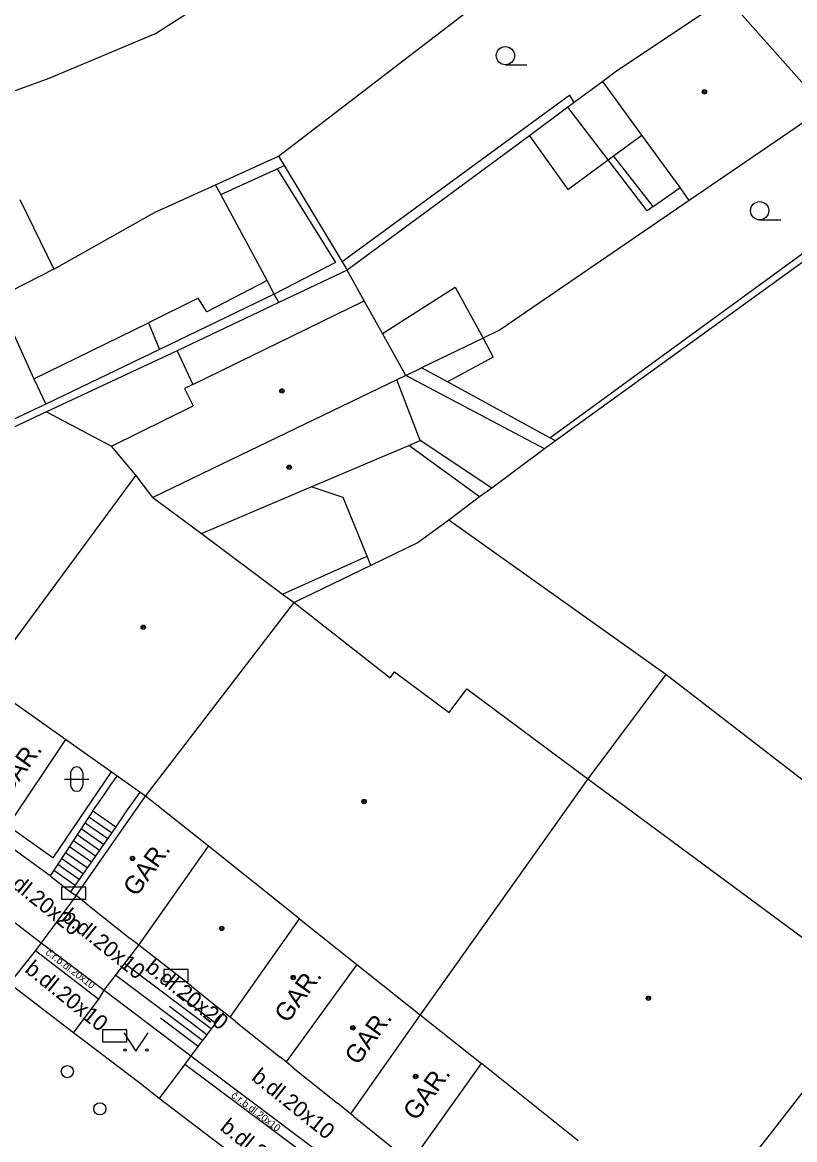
# Model space of a CAD drawing. Extents: x -595546 to -593986, y -1160845 to -1159202.
# Drawn here: x -595153.91 to -595122.16, y -1160627.43 to -1160581.47 of the extents above; entities that cross this region are included whole.
import ezdxf

# ---------------------------------------------------------------- set-up
doc = ezdxf.new("R2010")
doc.units = 0
for name, color, linetype in [('DOP - budovy nerozlisene - VP', 7, 'Continuous'), ('DOP - kresba z DSPS bez souradnic', 7, 'Continuous'), ('DOP - rozhrani ploch obecne', 7, 'Continuous'), ('Level 24', 7, 'Continuous'), ('Level 28', 7, 'Continuous'), ('Level 36', 7, 'Continuous'), ('Level 39', 7, 'Continuous'), ('TM - budovy zdene_ betonove - NP', 7, 'Continuous'), ('TM - budovy zdene_ betonove - VP', 7, 'Continuous'), ('TM - chodniky - VP', 7, 'Continuous'), ('TM - komunikace - VP', 7, 'Continuous'), ('TM - podezdivka plotu - VP', 7, 'Continuous'), ('TM - popis objektu', 7, 'Continuous'), ('TM - popis povrchu', 7, 'Continuous'), ('TM - rozhrani mezi zpev. plochami mezi sebou - VP', 7, 'Continuous'), ('TM - rozhrani ploch obecne - VP', 7, 'Continuous'), ('TM - schody - VP', 7, 'Continuous'), ('TM - srafovani', 7, 'Continuous'), ('TM - vstup do budovy - zdene_ betonove', 7, 'Continuous'), ('TM - zed operna - VP', 7, 'Continuous')]:
    doc.layers.add(name, color=color, linetype=linetype)

msp = doc.modelspace()

# ---------------------------------------------------------------- linework, layer by layer
at = {"layer": 'DOP - budovy nerozlisene - VP'}
for points in [[(-595125.26, -1160580.67), (-595129.48, -1160583.48)], [(-595121.86, -1160583.93), (-595124.98, -1160580.42)], [(-595129.48, -1160583.48), (-595130.05, -1160583.9)], [(-595128.44, -1160586.11), (-595130.05, -1160583.9)], [(-595121.79, -1160585.59), (-595126.49, -1160588.8)], [(-595129.6, -1160586.96), (-595128.44, -1160586.11)], [(-595127.97, -1160589.04), (-595129.6, -1160586.96)], [(-595127.97, -1160589.04), (-595126.86, -1160588.27)], [(-595126.49, -1160588.8), (-595126.86, -1160588.27)]]:
    msp.add_lwpolyline(points, dxfattribs=at)
at = {"layer": 'DOP - kresba z DSPS bez souradnic'}
for points in [[(-595131.4, -1160584.47), (-595140.76, -1160591.32)], [(-595131.22, -1160584.77), (-595131.4, -1160584.47)], [(-595129.82, -1160587.12), (-595131.48, -1160584.96)], [(-595133.06, -1160586.14), (-595131.49, -1160588.34)], [(-595126.86, -1160588.27), (-595128.44, -1160586.11)], [(-595131.49, -1160588.34), (-595129.82, -1160587.12)], [(-595129.82, -1160587.12), (-595129.6, -1160586.96)], [(-595128.22, -1160589.22), (-595129.82, -1160587.12)], [(-595145.75, -1160588.55), (-595143.43, -1160587.49)], [(-595143.43, -1160587.49), (-595143.15, -1160587.36)], [(-595143.43, -1160587.49), (-595141.04, -1160591.35)], [(-595145.75, -1160588.55), (-595145.97, -1160588.15)], [(-595143.85, -1160592.09), (-595145.75, -1160588.55)], [(-595132.22, -1160598.56), (-595118.34, -1160588.43)], [(-595127.97, -1160589.04), (-595128.22, -1160589.22)], [(-595141.04, -1160591.35), (-595143.55, -1160592.65)], [(-595139.85, -1160592.93), (-595140.55, -1160591.67)], [(-595143.85, -1160592.09), (-595146.33, -1160593.38)], [(-595143.55, -1160592.65), (-595143.85, -1160592.09)], [(-595143.55, -1160592.65), (-595148.27, -1160594.92)], [(-595143.36, -1160593), (-595143.55, -1160592.65)], [(-595139.1, -1160594.27), (-595136.12, -1160592.36)], [(-595136.12, -1160592.36), (-595134.97, -1160594.46)], [(-595146.68, -1160592.81), (-595148.72, -1160593.83)], [(-595146.33, -1160593.38), (-595146.68, -1160592.81)], [(-595153.43, -1160596.13), (-595148.72, -1160593.83)], [(-595148.72, -1160593.83), (-595148.27, -1160594.92)], [(-595134.97, -1160594.46), (-595134.55, -1160595.24)], [(-595148.27, -1160594.92), (-595152.95, -1160597.17)], [(-595147.55, -1160594.98), (-595146.9, -1160596.37)], [(-595134.55, -1160595.24), (-595136.43, -1160596.26)], [(-595132.44, -1160599.01), (-595138.14, -1160596)], [(-595134.61, -1160600.63), (-595137.55, -1160598.67)], [(-595135.11, -1160600.99), (-595138.02, -1160598.87)], [(-595140.72, -1160601.01), (-595142.04, -1160600.57)], [(-595139.73, -1160603.43), (-595140.72, -1160601.01)], [(-595143.22, -1160604.99), (-595139.73, -1160603.43)], [(-595139.58, -1160603.81), (-595139.73, -1160603.43)]]:
    msp.add_lwpolyline(points, dxfattribs=at)
at = {"layer": 'DOP - rozhrani ploch obecne'}
for points in [[(-595148.44, -1160581.93), (-595131.1, -1160570.85)], [(-595143.38, -1160586.97), (-595128.36, -1160575.45)], [(-595152.8, -1160583.76), (-595148.44, -1160581.93)], [(-595155.9, -1160584.89), (-595152.8, -1160583.76)], [(-595130.05, -1160583.9), (-595131.22, -1160584.77)], [(-595131.48, -1160584.96), (-595133.06, -1160586.14)], [(-595131.22, -1160584.77), (-595131.48, -1160584.96)], [(-595133.06, -1160586.14), (-595140.55, -1160591.67)], [(-595145.97, -1160588.15), (-595143.38, -1160586.97)], [(-595143.38, -1160586.97), (-595143.15, -1160587.36)], [(-595143.15, -1160587.36), (-595140.76, -1160591.32)], [(-595152.61, -1160591.62), (-595148.48, -1160589.29), (-595145.97, -1160588.15)], [(-595126.49, -1160588.8), (-595134.27, -1160594.12)], [(-595118.15, -1160588.68), (-595131.99, -1160598.68)], [(-595140.76, -1160591.32), (-595140.55, -1160591.67)], [(-595140.55, -1160591.67), (-595143.36, -1160593)], [(-595143.36, -1160593), (-595147.55, -1160594.98)], [(-595134.27, -1160594.12), (-595134.97, -1160594.46)], [(-595134.97, -1160594.46), (-595137.5, -1160595.68)], [(-595147.55, -1160594.98), (-595152.91, -1160597.49)], [(-595138.14, -1160596), (-595137.5, -1160595.68)], [(-595136.43, -1160596.26), (-595137.5, -1160595.68)], [(-595132.22, -1160598.56), (-595136.43, -1160596.26)], [(-595131.99, -1160598.68), (-595132.44, -1160599.01)], [(-595131.99, -1160598.68), (-595132.22, -1160598.56)], [(-595132.44, -1160599.01), (-595134.61, -1160600.63)], [(-595135.11, -1160600.99), (-595136.38, -1160601.94)], [(-595134.61, -1160600.63), (-595135.11, -1160600.99)], [(-595136.38, -1160601.94), (-595137.63, -1160602.86)], [(-595127.45, -1160608.3), (-595136.38, -1160601.94)], [(-595137.63, -1160602.86), (-595139.58, -1160603.81)], [(-595139.58, -1160603.81), (-595142.74, -1160605.34)], [(-595127.45, -1160608.3), (-595130.66, -1160612.58)], [(-595113.34, -1160619.2), (-595127.45, -1160608.3)]]:
    msp.add_lwpolyline(points, dxfattribs=at)
at = {"layer": 'Level 24'}
for points in [[(-595152.298, -1160617.539), (-595151.298, -1160617.539), (-595151.298, -1160617.039), (-595152.298, -1160617.039)], [(-595148.088, -1160620.929), (-595147.088, -1160620.929), (-595147.088, -1160620.429), (-595148.088, -1160620.429)], [(-595150.617, -1160623.408), (-595149.617, -1160623.408), (-595149.617, -1160622.908), (-595150.617, -1160622.908)]]:
    msp.add_lwpolyline(points, close=True, dxfattribs=at)
at = {"layer": 'Level 28'}
for centre in [(-595152.06, -1160624.63), (-595150.72, -1160626.16)]:
    msp.add_circle(centre, 0.25, dxfattribs=at)
at = {"layer": 'Level 36'}
for p, q in [((-595134.05, -1160583.215), (-595133.175, -1160583.215)), ((-595123.6, -1160589.595), (-595122.725, -1160589.595)), ((-595151.926, -1160612.346), (-595151.926, -1160612.846)), ((-595151.426, -1160612.346), (-595151.426, -1160612.846)), ((-595152.176, -1160612.596), (-595151.176, -1160612.596))]:
    msp.add_line(p, q, dxfattribs=at)
msp.add_lwpolyline([(-595149.74, -1160623.04), (-595149.24, -1160623.79), (-595148.74, -1160623.04)], dxfattribs=at)
for centre, radius in [((-595134.05, -1160582.84), 0.375), ((-595123.6, -1160589.22), 0.375), ((-595149.69, -1160623.74), 0.05), ((-595148.791, -1160623.74), 0.05)]:
    msp.add_circle(centre, radius, dxfattribs=at)
for centre, start, end in [((-595151.676, -1160612.346), 0, 180), ((-595151.676, -1160612.846), 180, 0)]:
    msp.add_arc(centre, 0.25, start, end, dxfattribs=at)
at = {"layer": 'Level 39'}
for centre, radius in [((-595125.87, -1160584.33), 0.09), ((-595125.87, -1160584.33), 0.0398), ((-595143.24, -1160596.63), 0.09), ((-595143.24, -1160596.63), 0.0398), ((-595142.94, -1160599.77), 0.09), ((-595142.94, -1160599.77), 0.0398), ((-595148.94, -1160606.35), 0.09), ((-595148.94, -1160606.35), 0.0398), ((-595139.86, -1160613.52), 0.09), ((-595139.86, -1160613.52), 0.0398), ((-595149.38, -1160615.86), 0.09), ((-595149.38, -1160615.86), 0.0398), ((-595145.71, -1160618.74), 0.09), ((-595145.71, -1160618.74), 0.0398), ((-595142.77, -1160620.76), 0.09), ((-595142.77, -1160620.76), 0.0398), ((-595128.17, -1160621.61), 0.09), ((-595128.17, -1160621.61), 0.0398), ((-595140.32, -1160622.83), 0.09), ((-595140.32, -1160622.83), 0.0398), ((-595137.74, -1160624.83), 0.09), ((-595137.74, -1160624.83), 0.0398)]:
    msp.add_circle(centre, radius, dxfattribs=at)
at = {"layer": 'TM - budovy zdene_ betonove - NP'}
for points in [[(-595149.12, -1160619.43), (-595146.26, -1160615.36)], [(-595137.92, -1160628.36), (-595135.04, -1160624.3)]]:
    msp.add_lwpolyline(points, dxfattribs=at)
at = {"layer": 'TM - budovy zdene_ betonove - VP'}
for points in [[(-595154.01, -1160588.76), (-595152.61, -1160591.62)], [(-595152.61, -1160591.62), (-595154.96, -1160592.81)], [(-595146.9, -1160596.37), (-595139.85, -1160592.93)], [(-595139.1, -1160594.27), (-595139.85, -1160592.93)], [(-595154.26, -1160594.31), (-595153.43, -1160596.13)], [(-595138.14, -1160596), (-595139.1, -1160594.27)], [(-595138.14, -1160596), (-595138.52, -1160596.17)], [(-595153.43, -1160596.13), (-595152.95, -1160597.17)], [(-595146.9, -1160596.37), (-595147.24, -1160596.53)], [(-595138.52, -1160596.17), (-595145.71, -1160599.64)], [(-595137.55, -1160598.67), (-595138.52, -1160596.17)], [(-595147.24, -1160596.53), (-595146.89, -1160597.25)], [(-595152.95, -1160597.17), (-595154.8, -1160598.05)], [(-595150.25, -1160598.9), (-595146.89, -1160597.25)], [(-595152.91, -1160597.49), (-595154.52, -1160598.25)], [(-595152.91, -1160597.49), (-595150.25, -1160598.9)], [(-595138.02, -1160598.87), (-595137.55, -1160598.67)], [(-595149.25, -1160600.09), (-595150.25, -1160598.9)], [(-595142.04, -1160600.57), (-595138.02, -1160598.87)], [(-595145.71, -1160599.64), (-595148.54, -1160601.01)], [(-595149.25, -1160600.09), (-595155.5, -1160608.58)], [(-595148.54, -1160601.01), (-595149.25, -1160600.09)], [(-595146.55, -1160602.5), (-595142.04, -1160600.57)], [(-595148.54, -1160601.01), (-595146.55, -1160602.5)], [(-595146.55, -1160602.5), (-595143.22, -1160604.99)], [(-595143.22, -1160604.99), (-595142.74, -1160605.34)], [(-595148.84, -1160613.3), (-595142.74, -1160605.34)], [(-595142.74, -1160605.34), (-595138.79, -1160608.43)], [(-595138.79, -1160608.43), (-595138.61, -1160608.19)], [(-595138.61, -1160608.19), (-595136.36, -1160609.86)], [(-595152.13, -1160610.97), (-595154.53, -1160609.27)], [(-595136.36, -1160609.86), (-595135.64, -1160608.89)], [(-595135.64, -1160608.89), (-595130.66, -1160612.58)], [(-595152.13, -1160610.97), (-595154.51, -1160614.52)], [(-595150.26, -1160612.3), (-595152.13, -1160610.97)], [(-595150.01, -1160612.47), (-595150.26, -1160612.3)], [(-595149.08, -1160613.13), (-595150.01, -1160612.47)], [(-595130.66, -1160612.58), (-595137.55, -1160622.3)], [(-595130.66, -1160612.58), (-595118.68, -1160621.44)], [(-595151.69, -1160617.39), (-595148.84, -1160613.3)], [(-595148.84, -1160613.3), (-595149.08, -1160613.13)], [(-595146.26, -1160615.36), (-595148.84, -1160613.3)], [(-595142.51, -1160618.35), (-595146.26, -1160615.36)], [(-595151.28, -1160617.72), (-595151.69, -1160617.39)], [(-595145.37, -1160622.39), (-595142.51, -1160618.35)], [(-595142.51, -1160618.35), (-595140.16, -1160620.22)], [(-595149.12, -1160619.43), (-595149.47, -1160619.16)], [(-595146.96, -1160621.12), (-595149.12, -1160619.43)], [(-595140.16, -1160620.22), (-595143.07, -1160624.23)], [(-595140.16, -1160620.22), (-595137.55, -1160622.3)], [(-595126.32, -1160631.26), (-595118.68, -1160621.44)], [(-595145.37, -1160622.39), (-595145.63, -1160622.19)], [(-595145.13, -1160622.58), (-595145.37, -1160622.39)], [(-595137.55, -1160622.3), (-595140.42, -1160626.36)], [(-595137.55, -1160622.3), (-595135.04, -1160624.3)], [(-595143.07, -1160624.23), (-595143.31, -1160624.04)], [(-595142.77, -1160624.47), (-595143.07, -1160624.23)], [(-595131.06, -1160627.48), (-595135.04, -1160624.3)], [(-595140.42, -1160626.36), (-595140.95, -1160625.93)], [(-595140.28, -1160626.48), (-595140.42, -1160626.36)]]:
    msp.add_lwpolyline(points, dxfattribs=at)
at = {"layer": 'TM - chodniky - VP'}
for points in [[(-595150.27, -1160612.84), (-595150.01, -1160612.47)], [(-595150.52, -1160613.21), (-595150.27, -1160612.84)], [(-595151.01, -1160613.9), (-595150.52, -1160613.21)], [(-595149.08, -1160613.13), (-595149.34, -1160613.5), (-595149.6, -1160613.86), (-595150.07, -1160614.56)], [(-595156.21, -1160616.98), (-595153.13, -1160619.33)], [(-595153.13, -1160619.33), (-595153.37, -1160619.65)], [(-595153.37, -1160619.65), (-595154.45, -1160621.01)], [(-595151.8, -1160623.04), (-595150.77, -1160621.65)], [(-595150.77, -1160621.65), (-595150.54, -1160621.28)], [(-595150.54, -1160621.28), (-595146.98, -1160623.98)], [(-595146.98, -1160623.98), (-595147.23, -1160624.32)], [(-595147.23, -1160624.32), (-595148.28, -1160625.73)]]:
    msp.add_lwpolyline(points, dxfattribs=at)
at = {"layer": 'TM - komunikace - VP'}
for points in [[(-595151.8, -1160623.04), (-595154.45, -1160621.01)], [(-595148.28, -1160625.73), (-595149.13, -1160625.07), (-595151.8, -1160623.04)], [(-595140.88, -1160631.37), (-595148.28, -1160625.73)]]:
    msp.add_lwpolyline(points, dxfattribs=at)
at = {"layer": 'TM - podezdivka plotu - VP'}
msp.add_lwpolyline([(-595151.93, -1160617.23), (-595151.69, -1160617.39)], dxfattribs=at)
at = {"layer": 'TM - rozhrani mezi zpev. plochami mezi sebou - VP'}
for points in [[(-595151.69, -1160617.39), (-595153.13, -1160619.33)], [(-595153.13, -1160619.33), (-595150.54, -1160621.28)], [(-595150.54, -1160621.28), (-595149.12, -1160619.43)], [(-595153.37, -1160619.65), (-595150.77, -1160621.65)], [(-595145.63, -1160622.19), (-595146.98, -1160623.98)], [(-595146.98, -1160623.98), (-595139.51, -1160629.59)], [(-595147.23, -1160624.32), (-595139.8, -1160629.88)]]:
    msp.add_lwpolyline(points, dxfattribs=at)
at = {"layer": 'TM - rozhrani ploch obecne - VP'}
for points in [[(-595150.26, -1160612.3), (-595152.65, -1160615.83), (-595154.51, -1160614.52)], [(-595151.01, -1160613.9), (-595150.07, -1160614.56)], [(-595152.76, -1160616.58), (-595151.93, -1160617.23)]]:
    msp.add_lwpolyline(points, dxfattribs=at)
at = {"layer": 'TM - schody - VP'}
for points in [[(-595151.17, -1160614.15), (-595150.24, -1160614.8)], [(-595151.49, -1160614.63), (-595150.57, -1160615.28)], [(-595151.33, -1160614.39), (-595150.4, -1160615.04)], [(-595151.81, -1160615.12), (-595150.9, -1160615.76)], [(-595151.65, -1160614.88), (-595150.74, -1160615.52)], [(-595152.13, -1160615.61), (-595151.24, -1160616.24)], [(-595151.97, -1160615.37), (-595151.07, -1160616)], [(-595152.45, -1160616.1), (-595151.57, -1160616.72)], [(-595152.29, -1160615.86), (-595151.41, -1160616.48)], [(-595152.61, -1160616.35), (-595151.74, -1160616.96)]]:
    msp.add_lwpolyline(points, dxfattribs=at)
at = {"layer": 'TM - srafovani'}
for points in [[(-595149.7, -1160620.18), (-595146.14, -1160622.86)], [(-595150.06, -1160620.66), (-595146.5, -1160623.34)], [(-595147.47, -1160621.48), (-595145.96, -1160622.63)], [(-595147.86, -1160621.94), (-595146.32, -1160623.1)], [(-595148.23, -1160622.42), (-595146.68, -1160623.58)]]:
    msp.add_lwpolyline(points, dxfattribs=at)
at = {"layer": 'TM - vstup do budovy - zdene_ betonove'}
for points in [[(-595151.28, -1160617.72), (-595149.47, -1160619.16)], [(-595146.96, -1160621.12), (-595145.63, -1160622.19)], [(-595145.13, -1160622.58), (-595143.31, -1160624.04)], [(-595142.77, -1160624.47), (-595140.95, -1160625.93)], [(-595140.28, -1160626.48), (-595138.44, -1160627.95)]]:
    msp.add_lwpolyline(points, dxfattribs=at)
at = {"layer": 'TM - zed operna - VP'}
for points in [[(-595151.01, -1160613.9), (-595152.76, -1160616.58)], [(-595150.07, -1160614.56), (-595151.93, -1160617.23)], [(-595152.76, -1160616.58), (-595154.81, -1160615.1)]]:
    msp.add_lwpolyline(points, dxfattribs=at)

# ---------------------------------------------------------------- texts
at = {"layer": 'TM - popis objektu'}
for p in [(-595154.5, -1160613.36), (-595149.22, -1160617.47), (-595143, -1160622.67), (-595140.11, -1160624.4), (-595137.71, -1160626.69)]:
    msp.add_text('GAR.', height=0.75, rotation=54.14, dxfattribs=at).set_placement(p)
at = {"layer": 'TM - popis povrchu'}
for s, height, rotation, p in [('b.dl.20x20', 0.65, 321.1457, (-595154.95, -1160616.56)), ('b.dl.20x10', 0.65, 321.1457, (-595152.32, -1160618.36)), ('č.r.b.dl.20x10', 0.3, 322.5939, (-595152.98, -1160619.78)), ('b.dl.20x10', 0.65, 321.1457, (-595153.85, -1160620.5)), ('b.dl.20x20', 0.65, 321.1457, (-595148.9, -1160620.44)), ('b.dl.20x10', 0.65, 321.1457, (-595144.53, -1160624.94)), ('č.r.b.dl.20x10', 0.3, 322.5939, (-595145.35, -1160625.66)), ('b.dl.20x10', 0.65, 321.1457, (-595145.82, -1160627))]:
    msp.add_text(s, height=height, rotation=rotation, dxfattribs=at).set_placement(p)

doc.saveas('drawing.dxf')
